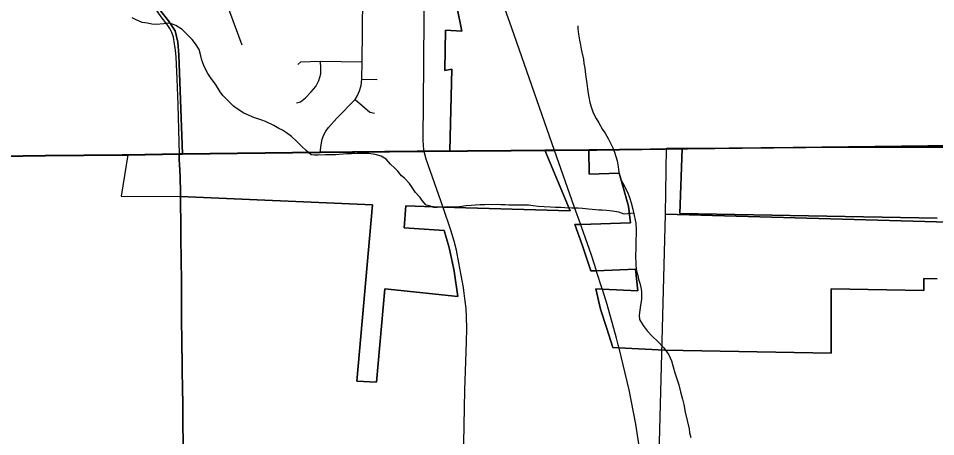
# Model space of a CAD drawing. Extents: x 0 to 34, y -5 to 22.
# Drawn here: x 5.836 to 7.522, y 16.047 to 16.815 of the extents above; entities that cross this region are included whole.
import ezdxf

# ---------------------------------------------------------------- set-up
doc = ezdxf.new("R2010")
doc.units = 0
for name, color, linetype in [('GM_X_City_Street', 7, 'Continuous'), ('GM_X_County_Road', 7, 'Continuous'), ('GM_X_Minor_River', 7, 'Continuous'), ('GM_X_Section', 7, 'Continuous'), ('GM_X_Township_Road', 7, 'Continuous'), ('GM_X_US_Route', 7, 'Continuous'), ('SC_Scratch2', 7, 'Continuous'), ('SH_Cut_Line', 7, 'Continuous')]:
    doc.layers.add(name, color=color, linetype=linetype)

msp = doc.modelspace()

# ---------------------------------------------------------------- linework, layer by layer
at = {"layer": 'GM_X_City_Street'}
msp.add_line((6.4671, 16.7034), (6.495, 16.7027), dxfattribs=at)
for points in [[(6.5817, 16.5709), (6.5803, 16.5807), (6.5798, 16.5928), (6.581, 16.7311), (6.5819, 16.9099), (6.5824, 16.9708), (6.5824, 17.029), (6.5843, 17.1434), (6.5843, 17.1979), (6.5841, 17.231), (6.5845, 17.2493), (6.5905, 17.2535)], [(6.3905, 16.5686), (6.392, 16.5826), (6.3939, 16.5933), (6.3972, 16.6013), (6.4008, 16.6082), (6.4053, 16.6148), (6.4209, 16.6319), (6.4545, 16.6662), (6.4588, 16.6738), (6.4626, 16.6823), (6.4657, 16.6918), (6.4671, 16.7034), (6.4672, 16.7354), (6.4695, 16.9108)], [(6.1316, 16.5657), (6.1294, 16.6565), (6.1273, 16.7039), (6.1254, 16.7439), (6.1242, 16.7567), (6.1228, 16.7681), (6.1209, 16.7804), (6.1178, 16.7889), (6.1142, 16.7965), (6.1104, 16.8018), (6.1083, 16.8045), (6.098, 16.8181), (6.0816, 16.8417), (6.0624, 16.867)], [(6.2466, 16.7661), (6.2137, 16.8561)], [(6.3465, 16.6603), (6.3541, 16.6617), (6.3634, 16.6693), (6.374, 16.6804), (6.3821, 16.6901), (6.388, 16.701), (6.3913, 16.7131), (6.3915, 16.728), (6.3904, 16.7363)], [(6.3494, 16.7304), (6.3546, 16.7354), (6.3904, 16.7363), (6.4672, 16.7354)], [(6.4545, 16.6662), (6.4816, 16.6428), (6.4903, 16.6411)], [(6.6161, 16.4678), (6.5851, 16.5567), (6.5817, 16.5709)]]:
    msp.add_lwpolyline(points, dxfattribs=at)
at = {"layer": 'GM_X_County_Road'}
for p, q in [((6.8989, 16.5733), (7.0657, 16.5753)), ((6.0371, 16.5641), (6.1316, 16.5657)), ((6.5817, 16.5709), (6.8207, 16.5724)), ((6.8572, 16.4695), (6.8207, 16.5724)), ((6.9081, 16.3203), (6.899, 16.3485))]:
    msp.add_line(p, q, dxfattribs=at)
for points in [[(6.8207, 16.5724), (6.7423, 16.7974), (6.6948, 16.9317)], [(6.8207, 16.5724), (6.8842, 16.5732), (6.8989, 16.5733)], [(7.0657, 16.5753), (7.1658, 16.5765), (7.5563, 16.581)], [(5.3397, 16.5584), (5.4007, 16.5585), (5.4411, 16.5589), (5.528, 16.5596), (5.5964, 16.56), (5.6585, 16.5606), (5.73, 16.561), (5.8015, 16.5617), (5.8854, 16.5627), (6.0265, 16.5641), (6.0371, 16.5641)], [(6.1316, 16.5657), (6.1372, 16.5657), (6.3905, 16.5686), (6.5817, 16.5709)], [(6.6542, 16.3151), (6.6534, 16.321), (6.6487, 16.3465), (6.645, 16.3662), (6.6408, 16.3892), (6.6365, 16.4057), (6.6306, 16.4259), (6.6161, 16.4678)], [(6.8708, 16.4324), (6.8695, 16.4361), (6.8579, 16.4676), (6.8572, 16.4695)], [(6.899, 16.3485), (6.8981, 16.3513), (6.8888, 16.3802), (6.8708, 16.4324)], [(6.6334, 15.2782), (6.6332, 15.2975), (6.6383, 15.4381), (6.641, 15.5253), (6.6432, 15.6078), (6.6438, 15.6374), (6.644, 15.6612), (6.6448, 15.6826), (6.6448, 15.6993), (6.6473, 15.7562), (6.6485, 15.8206), (6.652, 15.9546), (6.653, 15.9701), (6.6564, 16.1323), (6.6579, 16.1853), (6.6591, 16.2211), (6.6597, 16.2456), (6.6595, 16.2668), (6.6587, 16.2825), (6.6569, 16.2955), (6.6542, 16.3151)], [(6.9381, 16.2154), (6.9347, 16.2278), (6.918, 16.2895), (6.909, 16.3175), (6.9081, 16.3203)], [(6.9889, 15.9539), (6.9761, 16.034), (6.9703, 16.0698), (6.9579, 16.1328), (6.9396, 16.2097), (6.9381, 16.2154)]]:
    msp.add_lwpolyline(points, dxfattribs=at)
at = {"layer": 'GM_X_Minor_River'}
for points in [[(6.0511, 16.8128), (6.045, 16.8161)], [(6.9668, 16.4573), (6.949, 16.4558), (6.9391, 16.4592), (6.9274, 16.4613), (6.9167, 16.4624), (6.9084, 16.4631), (6.9027, 16.463), (6.897, 16.4634), (6.8902, 16.4641), (6.8837, 16.4648), (6.8727, 16.4662), (6.8644, 16.4665), (6.853, 16.4668), (6.8401, 16.4674), (6.8329, 16.4677), (6.823, 16.468), (6.8135, 16.4683), (6.8018, 16.469), (6.7912, 16.4697), (6.782, 16.4707), (6.7733, 16.4718), (6.7566, 16.4724), (6.7373, 16.4722), (6.7301, 16.4726), (6.7225, 16.4729), (6.7164, 16.4732), (6.6929, 16.473), (6.6835, 16.4725), (6.6751, 16.4721), (6.6679, 16.4713), (6.6584, 16.4708), (6.6463, 16.4692), (6.6342, 16.4687), (6.6247, 16.469), (6.6186, 16.4686), (6.605, 16.4681), (6.5993, 16.468), (6.591, 16.4706), (6.5849, 16.4724), (6.5776, 16.4804), (6.5738, 16.4864), (6.5653, 16.4951), (6.5607, 16.503), (6.5542, 16.5117), (6.5454, 16.5219), (6.5397, 16.526), (6.5331, 16.5347), (6.5274, 16.5403), (6.5198, 16.5475), (6.5113, 16.5565), (6.5022, 16.5621), (6.4915, 16.5651), (6.4794, 16.5669), (6.4695, 16.5672), (6.4582, 16.5671), (6.4476, 16.5666), (6.4388, 16.5662), (6.4324, 16.5657), (6.4187, 16.5648), (6.4002, 16.5647), (6.3865, 16.5638), (6.3801, 16.5641), (6.374, 16.5648), (6.3648, 16.5727), (6.3568, 16.5799), (6.3465, 16.5897), (6.3373, 16.5979), (6.3282, 16.6047), (6.3209, 16.6096), (6.3144, 16.6129), (6.3049, 16.6182), (6.2897, 16.6256), (6.2832, 16.6279), (6.2665, 16.6338), (6.2585, 16.6375), (6.2497, 16.6409), (6.2379, 16.6491), (6.2307, 16.654), (6.2223, 16.6623), (6.2112, 16.6736), (6.2062, 16.6804), (6.1977, 16.6944), (6.19, 16.7046), (6.1839, 16.7136), (6.18, 16.7208), (6.1762, 16.7288), (6.1727, 16.7382), (6.1711, 16.7466), (6.168, 16.7579), (6.161, 16.7681), (6.1553, 16.7764), (6.1369, 16.7945), (6.1247, 16.802), (6.119, 16.8046), (6.1126, 16.8065), (6.1031, 16.8052), (6.0891, 16.804), (6.0811, 16.8047), (6.0727, 16.8065), (6.0633, 16.8076), (6.0511, 16.8128)], [(6.8637, 16.8016), (6.8638, 16.7959), (6.865, 16.7864), (6.867, 16.775), (6.8682, 16.7693), (6.8702, 16.7587), (6.8714, 16.753), (6.8741, 16.7401), (6.875, 16.7321), (6.8765, 16.7234), (6.8782, 16.712), (6.879, 16.7033), (6.8802, 16.6957), (6.8814, 16.6858), (6.8826, 16.6771), (6.8838, 16.6707), (6.8858, 16.6608), (6.8882, 16.6525), (6.892, 16.6419), (6.8974, 16.6313), (6.9024, 16.623), (6.909, 16.6112), (6.914, 16.6044), (6.9201, 16.5935), (6.9236, 16.5859), (6.9279, 16.5776), (6.9313, 16.5693), (6.9337, 16.5617), (6.936, 16.5537), (6.938, 16.5424), (6.9392, 16.5329), (6.9412, 16.5257), (6.9428, 16.5192), (6.9466, 16.5124), (6.9555, 16.495), (6.959, 16.4863), (6.9621, 16.4765), (6.9652, 16.4647), (6.9676, 16.4533), (6.9692, 16.4446), (6.9704, 16.4389), (6.9713, 16.4268), (6.9713, 16.4177), (6.9706, 16.4093), (6.9703, 16.4002), (6.9704, 16.3907), (6.9701, 16.3819), (6.9703, 16.3614), (6.9719, 16.3512), (6.9739, 16.3428), (6.9755, 16.3364), (6.9778, 16.3288), (6.9798, 16.3209), (6.9806, 16.3136), (6.981, 16.3064), (6.9807, 16.2988), (6.9789, 16.2886), (6.9775, 16.2794), (6.9764, 16.2699), (6.9772, 16.2619), (6.9838, 16.251), (6.9914, 16.2412), (7.0006, 16.2314), (7.011, 16.2216), (7.0213, 16.211), (7.027, 16.2031), (7.0309, 16.1971), (7.0359, 16.1861), (7.039, 16.1755), (7.0422, 16.1641), (7.0453, 16.155), (7.0492, 16.1421), (7.0523, 16.1293), (7.0562, 16.116), (7.0586, 16.1058), (7.0614, 16.0921), (7.0649, 16.0766), (7.0685, 16.0614), (7.0693, 16.0538), (7.0716, 16.0455)]]:
    msp.add_lwpolyline(points, dxfattribs=at)
at = {"layer": 'GM_X_Section'}
for points in [[(8.0908, 16.5893), (8.0868, 16.4255), (7.0252, 16.4555), (7.0271, 16.5765), (7.0829, 16.5767), (7.553, 16.5816)], [(7.0252, 16.4555), (8.0868, 16.4255), (8.0646, 15.4287), (6.9989, 15.4538)]]:
    msp.add_lwpolyline(points, close=True, dxfattribs=at)
at = {"layer": 'GM_X_Township_Road'}
for points in [[(6.1337, 16.4877), (6.1336, 16.4948), (6.1331, 16.5239), (6.1326, 16.536), (6.1321, 16.546), (6.1316, 16.5549), (6.1316, 16.5657)], [(6.1339, 16.4688), (6.1337, 16.4847), (6.1337, 16.4877)], [(6.1388, 16.0099), (6.1384, 16.0281), (6.138, 16.0782), (6.1379, 16.0999), (6.1374, 16.1424), (6.1371, 16.1608), (6.1369, 16.1806), (6.1361, 16.2178), (6.1357, 16.2644), (6.1354, 16.3419), (6.1351, 16.3612), (6.1349, 16.3793), (6.1345, 16.4035), (6.1342, 16.429), (6.1339, 16.4688)]]:
    msp.add_lwpolyline(points, dxfattribs=at)
at = {"layer": 'GM_X_US_Route'}
for points in [[(5.8013, 16.5622), (5.8852, 16.5633), (6.0263, 16.5646), (6.0369, 16.5647), (6.1314, 16.5662), (6.137, 16.5663), (6.3903, 16.5692), (6.5815, 16.5715), (6.8205, 16.573), (6.884, 16.5737), (7.1656, 16.577), (7.5561, 16.5815), (7.6886, 16.5826), (7.9095, 16.5845), (8.2655, 16.5864), (8.5829, 16.5932), (8.9, 16.5981), (8.9, 20.9), (4.0002, 20.9)], [(7.5561, 16.5815), (7.1656, 16.577), (6.884, 16.5737), (6.8205, 16.573), (6.5815, 16.5715), (6.3903, 16.5692), (6.137, 16.5663), (6.1314, 16.5662), (6.1314, 16.5554), (6.1319, 16.5465), (6.1323, 16.5366), (6.1329, 16.5244), (6.1334, 16.4953), (6.1335, 16.4882), (6.1335, 16.4852), (6.134, 16.4296), (6.1343, 16.4041), (6.1347, 16.3799), (6.1349, 16.3618), (6.1352, 16.3424), (6.1355, 16.2649), (6.1359, 16.2184), (6.1366, 16.1811), (6.1369, 16.1613), (6.1372, 16.1429), (6.1377, 16.1005), (6.1378, 16.0787), (6.1382, 16.0286)], [(6.1382, 16.0286), (6.1378, 16.0787), (6.1377, 16.1005), (6.1372, 16.1429), (6.1369, 16.1613), (6.1366, 16.1811), (6.1359, 16.2184), (6.1355, 16.2649), (6.1352, 16.3424), (6.1349, 16.3618), (6.1347, 16.3799), (6.1343, 16.4041), (6.134, 16.4296), (6.1335, 16.4852), (6.1335, 16.4882), (6.1334, 16.4953), (6.1329, 16.5244), (6.1323, 16.5366), (6.1319, 16.5465), (6.1314, 16.5554), (6.1314, 16.5662), (6.0369, 16.5647), (6.0263, 16.5646), (5.8852, 16.5633), (5.8013, 16.5622)]]:
    msp.add_lwpolyline(points, dxfattribs=at)
at = {"layer": 'SC_Scratch2'}
for points in [[(6.065, 16.8699), (6.1117, 16.8107), (6.1235, 16.7921), (6.1285, 16.7715), (6.1304, 16.7479), (6.137, 16.5663), (6.3903, 16.5692), (6.5683, 16.5714), (6.6288, 16.5718), (6.6325, 16.722), (6.6195, 16.7192), (6.6209, 16.7933), (6.6505, 16.7918), (6.623, 16.9283)], [(6.623, 16.9283), (6.6505, 16.7918), (6.6209, 16.7933), (6.6195, 16.7192), (6.6325, 16.722), (6.6288, 16.5718), (6.5683, 16.5714), (6.3903, 16.5692), (6.137, 16.5663), (6.1304, 16.7479), (6.1285, 16.7715), (6.1235, 16.7921), (6.1117, 16.8107), (6.065, 16.8699)], [(5.8013, 16.5622), (5.8852, 16.5633), (6.0263, 16.5646), (6.0369, 16.5647), (6.0246, 16.4887), (6.1335, 16.4882), (6.4864, 16.4728), (6.4575, 16.1488), (6.4938, 16.1468), (6.5089, 16.3182), (6.6432, 16.3046), (6.6368, 16.3506), (6.6353, 16.3573), (6.6281, 16.3916), (6.6269, 16.396), (6.6182, 16.4254), (6.5445, 16.4307), (6.5476, 16.4706), (6.6159, 16.4683), (6.8496, 16.4618), (6.8032, 16.5728), (6.884, 16.5738), (6.8848, 16.5289), (6.9399, 16.5308), (6.9572, 16.4701), (6.9604, 16.4398), (6.8693, 16.4366), (6.8586, 16.4363), (6.8721, 16.3991), (6.8875, 16.3515), (6.8979, 16.3518), (6.9701, 16.3543), (6.9742, 16.3146), (6.9088, 16.318), (6.897, 16.3186), (6.9057, 16.2811), (6.9168, 16.2473), (6.9281, 16.2109), (6.9394, 16.2103), (7.0236, 16.2058), (7.3295, 16.2004), (7.3295, 16.3186), (7.5, 16.3156), (7.5, 16.3376), (7.5242, 16.3371)], [(7.5242, 16.3371), (7.5, 16.3376), (7.5, 16.3156), (7.3295, 16.3186), (7.3295, 16.2004), (7.0236, 16.2058), (6.9394, 16.2103), (6.9281, 16.2109), (6.9168, 16.2473), (6.9057, 16.2811), (6.897, 16.3186), (6.9088, 16.318), (6.9742, 16.3146), (6.9701, 16.3543), (6.8979, 16.3518), (6.8875, 16.3515), (6.8721, 16.3991), (6.8586, 16.4363), (6.8693, 16.4366), (6.9604, 16.4398), (6.9572, 16.4701), (6.9399, 16.5308), (6.8848, 16.5289), (6.884, 16.5738), (6.8032, 16.5728), (6.8496, 16.4618), (6.6159, 16.4683), (6.5476, 16.4706), (6.5445, 16.4307), (6.6182, 16.4254), (6.6269, 16.396), (6.6281, 16.3916), (6.6353, 16.3573), (6.6368, 16.3506), (6.6432, 16.3046), (6.5089, 16.3182), (6.4938, 16.1468), (6.4575, 16.1488), (6.4864, 16.4728), (6.1335, 16.4882), (6.1335, 16.4852), (6.134, 16.4296), (6.1343, 16.4041), (6.1347, 16.3799), (6.1349, 16.3618), (6.1352, 16.3424), (6.1355, 16.2649), (6.1359, 16.2184), (6.1366, 16.1811), (6.1369, 16.1613), (6.1372, 16.1429), (6.1377, 16.1005), (6.1378, 16.0787), (6.1382, 16.0286)], [(7.5472, 16.5777), (7.3409, 16.5784), (7.1656, 16.577), (7.0557, 16.5758), (7.0515, 16.4566), (7.5245, 16.4482)], [(7.5245, 16.4482), (7.0515, 16.4566), (7.0557, 16.5758), (7.1656, 16.577), (7.3409, 16.5784), (7.5472, 16.5777)]]:
    msp.add_lwpolyline(points, dxfattribs=at)
at = {"layer": 'SH_Cut_Line'}
for points in [[(5.8013, 16.5622), (5.8852, 16.5633), (6.0263, 16.5646), (6.0369, 16.5647), (6.1314, 16.5662), (6.1314, 16.5554), (6.1319, 16.5465), (6.1323, 16.5366), (6.1329, 16.5244), (6.1334, 16.4953), (6.1335, 16.4882), (6.1335, 16.4852), (6.134, 16.4296), (6.1343, 16.4041), (6.1347, 16.3799), (6.1349, 16.3618), (6.1352, 16.3424), (6.1355, 16.2649), (6.1359, 16.2184), (6.1366, 16.1811), (6.1369, 16.1613), (6.1372, 16.1429), (6.1377, 16.1005), (6.1378, 16.0787), (6.1382, 16.0286)], [(6.1382, 16.0286), (6.1378, 16.0787), (6.1377, 16.1005), (6.1372, 16.1429), (6.1369, 16.1613), (6.1366, 16.1811), (6.1359, 16.2184), (6.1355, 16.2649), (6.1352, 16.3424), (6.1349, 16.3618), (6.1347, 16.3799), (6.1343, 16.4041), (6.134, 16.4296), (6.1335, 16.4852), (6.1335, 16.4882), (6.1334, 16.4953), (6.1329, 16.5244), (6.1323, 16.5366), (6.1319, 16.5465), (6.1314, 16.5554), (6.1314, 16.5662), (6.0369, 16.5647), (6.0263, 16.5646), (5.8852, 16.5633), (5.8013, 16.5622)]]:
    msp.add_lwpolyline(points, dxfattribs=at)

doc.saveas('drawing.dxf')
